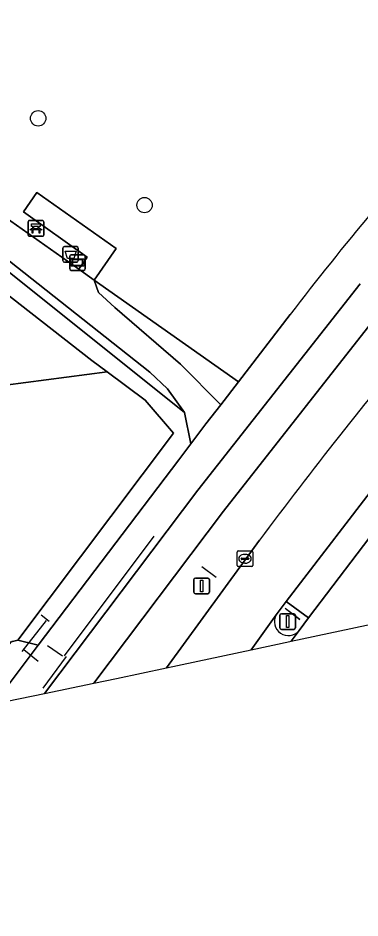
# Model space of a CAD drawing. Extents: x 162879 to 165540, y 384011 to 385181.
# Drawn here: x 163867.4 to 163889.2, y 384132.7 to 384190.1 of the extents above; entities that cross this region are included whole.
import ezdxf

# ---------------------------------------------------------------- set-up
doc = ezdxf.new("R2010")
doc.units = 0
for name, color, linetype in [('IMGEO_Afvalbak', 7, 'Continuous'), ('IMGEO_Bank', 7, 'Continuous'), ('IMGEO_Berm_groen', 7, 'Continuous'), ('IMGEO_Berm_open', 7, 'Continuous'), ('IMGEO_Boom', 7, 'Continuous'), ('IMGEO_Bouwland', 7, 'Continuous'), ('IMGEO_Fietspad_open', 7, 'Continuous'), ('IMGEO_Groenvoorziening', 7, 'Continuous'), ('IMGEO_Hek', 7, 'Continuous'), ('IMGEO_Informatiebord', 7, 'Continuous'), ('IMGEO_Kolk', 7, 'Continuous'), ('IMGEO_Loofbos', 7, 'Continuous'), ('IMGEO_Rijbaan_lokaal_gesloten', 7, 'Continuous'), ('IMGEO_Verkeerseiland_open', 7, 'Continuous'), ('IMGEO_Verkeersregelinstallatiepaal', 7, 'Continuous'), ('IMGEO_Voetpad_halfverhard', 7, 'Continuous'), ('IMGEO_Voetpad_open', 7, 'Continuous')]:
    doc.layers.add(name, color=color, linetype=linetype)

msp = doc.modelspace()

# ---------------------------------------------------------------- linework, layer by layer
at = {"layer": 'IMGEO_Afvalbak'}
for p, q in [((163870.248, 384174.641), (163870.248, 384175.441)), ((163870.248, 384175.441), (163870.248, 384174.641)), ((163870.348, 384175.541), (163871.138, 384175.541)), ((163871.138, 384175.541), (163870.348, 384175.541)), ((163871.238, 384175.441), (163871.238, 384174.641)), ((163871.238, 384174.641), (163871.238, 384175.441)), ((163871.138, 384174.541), (163870.348, 384174.541)), ((163870.348, 384174.541), (163871.138, 384174.541))]:
    msp.add_line(p, q, dxfattribs=at)
msp.add_lwpolyline([(163870.391, 384175.255), (163871.095, 384175.255), (163870.946, 384174.785), (163870.54, 384174.785), (163870.391, 384175.255)], dxfattribs=at)
for centre, start, end in [((163870.348, 384175.441), 90, 180), ((163870.348, 384175.441), 90, 180), ((163871.138, 384175.441), 0, 90), ((163871.138, 384175.441), 360, 90), ((163870.348, 384174.641), 180, 270), ((163870.348, 384174.641), 180, 270), ((163871.138, 384174.641), 270, 0), ((163871.138, 384174.641), 270, 0)]:
    msp.add_arc(centre, 0.1, start, end, dxfattribs=at)
at = {"layer": 'IMGEO_Bank'}
for p, q in [((163868.109, 384177.2), (163868.95, 384177.2)), ((163868.95, 384177.2), (163868.109, 384177.2)), ((163868.034, 384176.275), (163868.034, 384177.116)), ((163868.034, 384177.116), (163868.034, 384176.275)), ((163868.731, 384176.598), (163868.338, 384176.598)), ((163868.343, 384176.706), (163868.343, 384176.812)), ((163868.387, 384176.812), (163868.387, 384176.706)), ((163868.675, 384176.818), (163868.393, 384176.818)), ((163868.393, 384176.7), (163868.675, 384176.7)), ((163868.681, 384176.706), (163868.681, 384176.812)), ((163868.725, 384176.812), (163868.725, 384176.706)), ((163869.034, 384177.125), (163869.034, 384176.284)), ((163869.034, 384176.284), (163869.034, 384177.125)), ((163868.959, 384176.2), (163868.118, 384176.2)), ((163868.118, 384176.2), (163868.959, 384176.2))]:
    msp.add_line(p, q, dxfattribs=at)
for points in [[(163868.281, 384176.598), (163868.139, 384176.598), (163868.251, 384176.7), (163868.337, 384176.7)], [(163868.337, 384176.818), (163868.251, 384176.818), (163868.251, 384176.979), (163868.814, 384176.979), (163868.814, 384176.818), (163868.731, 384176.818)], [(163868.331, 384176.591), (163868.331, 384176.384), (163868.288, 384176.384), (163868.288, 384176.591)], [(163868.731, 384176.7), (163868.814, 384176.7), (163868.926, 384176.598), (163868.787, 384176.598)], [(163868.781, 384176.591), (163868.781, 384176.384), (163868.737, 384176.384), (163868.737, 384176.591)]]:
    msp.add_lwpolyline(points, dxfattribs=at)
for centre, radius, start, end in [((163868.112, 384177.122), 0.0779, 92.4484, 184.28452), ((163868.112, 384177.122), 0.0779, 92.4484, 184.28452), ((163868.956, 384177.122), 0.0779, 2.4484, 94.28452), ((163868.956, 384177.122), 0.0779, 2.4484, 94.28452), ((163868.281, 384176.591), 0.00671, 2.89567, 87.10433), ((163868.338, 384176.591), 0.00671, 92.89567, 177.10433), ((163868.336, 384176.811), 0.00671, 2.89567, 87.10433), ((163868.336, 384176.707), 0.00671, 272.89567, 357.10433), ((163868.393, 384176.811), 0.00671, 92.89567, 177.10433), ((163868.393, 384176.707), 0.00671, 182.89567, 267.10433), ((163868.675, 384176.811), 0.00671, 2.89567, 87.10433), ((163868.675, 384176.707), 0.00671, 272.89567, 357.10433), ((163868.732, 384176.811), 0.00671, 92.89567, 177.10433), ((163868.732, 384176.707), 0.00671, 182.89567, 267.10433), ((163868.73, 384176.591), 0.00671, 2.89567, 87.10433), ((163868.787, 384176.591), 0.00671, 92.89567, 177.10433), ((163868.112, 384176.278), 0.0779, 182.4484, 274.28452), ((163868.112, 384176.278), 0.0779, 182.4484, 274.28452), ((163868.956, 384176.278), 0.0779, 272.4484, 4.28452), ((163868.956, 384176.278), 0.0779, 272.4484, 4.28452)]:
    msp.add_arc(centre, radius, start, end, dxfattribs=at)
at = {"layer": 'IMGEO_Berm_groen'}
msp.add_lwpolyline([(163865.841, 384146.383), (163865.842, 384146.384), (163868.678, 384150.122), (163868.518, 384150.161), (163867.371, 384150.441), (163867.034, 384150.371), (163866.998, 384150.363), (163864.43, 384147.523), (163862.838, 384145.762)], close=True, dxfattribs=at)
at = {"layer": 'IMGEO_Berm_open'}
for points in [[(163890.851, 384171.854), (163880.504, 384158.679), (163872.22, 384147.702), (163873.685, 384148.005), (163876.865, 384148.682)], [(163876.865, 384148.682), (163882.799, 384156.821)]]:
    msp.add_lwpolyline(points, dxfattribs=at)
msp.add_arc((164131.192, 383971.628), 309.832, 140.19497, 143.29309, dxfattribs=at)
at = {"layer": 'IMGEO_Boom'}
for centre in [(163868.678, 384183.715), (163875.464, 384178.181)]:
    msp.add_circle(centre, 0.489, dxfattribs=at)
at = {"layer": 'IMGEO_Bouwland'}
msp.add_lwpolyline([(163764.067, 384132.733), (163800.478, 384140.235), (163807.858, 384141.855), (163810.905, 384142.667), (163811.842, 384142.965), (163810.659, 384146.41), (163810.457, 384148.318), (163810.659, 384150.771), (163812.151, 384153.395), (163814.642, 384155.72), (163818.039, 384157.895), (163822.287, 384158.953), (163840.428, 384162.625), (163851.31, 384164.364), (163862.675, 384166.195), (163873.082, 384167.545), (163872.097, 384168.276), (163805.71, 384220.137), (163794.907, 384218.779), (163762.506, 384214.707)], dxfattribs=at)
at = {"layer": 'IMGEO_Fietspad_open'}
for points in [[(163889.212, 384173.165), (163878.855, 384160.019), (163869.09, 384147.055), (163872.22, 384147.702)], [(163872.22, 384147.702), (163880.504, 384158.679), (163890.851, 384171.854)]]:
    msp.add_lwpolyline(points, dxfattribs=at)
at = {"layer": 'IMGEO_Groenvoorziening'}
msp.add_lwpolyline([(163826.309, 384225.989), (163813.729, 384223.584), (163813.793, 384223.056), (163818.014, 384219.641), (163817.073, 384218.475), (163812.095, 384222.498), (163812.82, 384223.41), (163810.047, 384222.88), (163856.748, 384184.519), (163861.5, 384180.989), (163871.279, 384174.09), (163871.801, 384174.863), (163867.748, 384177.75), (163868.589, 384178.987), (163873.653, 384175.416), (163872.253, 384173.403), (163881.449, 384166.915), (163884.749, 384171.202)], dxfattribs=at)
for points in [[(163867.371, 384150.441), (163868.518, 384150.161), (163868.678, 384150.122), (163877.647, 384161.944), (163878.42, 384162.963), (163878.025, 384164.958), (163859.579, 384179.688), (163837.693, 384197.164), (163820.113, 384211.202), (163805.041, 384223.236), (163801.032, 384223.522), (163805.71, 384220.137), (163872.097, 384168.276), (163873.082, 384167.545), (163875.514, 384165.742), (163877.318, 384163.639)], [(163859.579, 384179.688), (163878.025, 384164.958), (163876.921, 384166.48), (163875.796, 384167.523), (163865.404, 384175.73)], [(163872.253, 384173.403), (163872.53, 384172.614), (163873.562, 384171.656), (163877.764, 384168.035), (163880.325, 384165.455), (163881.449, 384166.915)]]:
    msp.add_lwpolyline(points, close=True, dxfattribs=at)
msp.add_arc((164052.286, 384042.494), 211.269, 137.91206, 142.46719, dxfattribs=at)
at = {"layer": 'IMGEO_Hek'}
for points in [[(163871.279, 384174.09), (163861.5, 384180.989), (163856.748, 384184.519), (163810.047, 384222.88)], [(163872.253, 384173.403), (163871.279, 384174.09)], [(163881.449, 384166.915), (163872.253, 384173.403)], [(163867.371, 384150.441), (163877.318, 384163.639)], [(163876.068, 384157.078), (163870.338, 384149.443)], [(163879.122, 384155.153), (163880.04, 384154.463)], [(163884.427, 384152.487), (163885.379, 384151.768)], [(163884.437, 384152.496), (163885.379, 384151.79)], [(163868.879, 384152.063), (163869.386, 384151.649)], [(163867.659, 384149.729), (163869.204, 384151.696)], [(163868.681, 384149.086), (163867.757, 384149.824)], [(163869.271, 384150.108), (163870.241, 384149.457)], [(163870.456, 384149.414), (163868.979, 384147.384)]]:
    msp.add_lwpolyline(points, dxfattribs=at)
at = {"layer": 'IMGEO_Informatiebord'}
for p, q in [((163870.693, 384174.121), (163870.693, 384174.921)), ((163870.693, 384174.921), (163870.693, 384174.121)), ((163870.793, 384175.021), (163871.583, 384175.021)), ((163871.583, 384175.021), (163870.793, 384175.021)), ((163871.683, 384174.921), (163871.683, 384174.121)), ((163871.683, 384174.121), (163871.683, 384174.921)), ((163871.583, 384174.021), (163870.793, 384174.021)), ((163870.793, 384174.021), (163871.583, 384174.021))]:
    msp.add_line(p, q, dxfattribs=at)
for points in [[(163870.794, 384174.753), (163871.582, 384174.753), (163871.582, 384174.289), (163870.794, 384174.289), (163870.794, 384174.753)], [(163870.859, 384174.688), (163870.859, 384174.354), (163871.517, 384174.354), (163871.517, 384174.688), (163870.859, 384174.688)]]:
    msp.add_lwpolyline(points, dxfattribs=at)
for centre, start, end in [((163870.793, 384174.921), 90, 180), ((163870.793, 384174.921), 90, 180), ((163871.583, 384174.921), 0, 90), ((163871.583, 384174.921), 360, 90), ((163870.793, 384174.121), 180, 270), ((163870.793, 384174.121), 180, 270), ((163871.583, 384174.121), 270, 0), ((163871.583, 384174.121), 270, 0)]:
    msp.add_arc(centre, 0.1, start, end, dxfattribs=at)
at = {"layer": 'IMGEO_Kolk'}
for p, q in [((163881.374, 384155.21), (163881.374, 384156.062)), ((163881.449, 384156.136), (163882.301, 384156.136)), ((163882.375, 384156.062), (163882.375, 384155.21)), ((163881.633, 384155.63), (163881.633, 384155.642)), ((163882.071, 384155.593), (163881.673, 384155.593)), ((163881.676, 384155.679), (163882.074, 384155.679)), ((163881.885, 384155.356), (163881.86, 384155.356)), ((163881.862, 384155.916), (163881.887, 384155.916)), ((163882.117, 384155.642), (163882.117, 384155.63)), ((163882.301, 384155.136), (163881.449, 384155.136))]:
    msp.add_line(p, q, dxfattribs=at)
for points in [[(163881.374, 384155.21), (163881.374, 384156.062)], [(163881.449, 384156.136), (163882.301, 384156.136)], [(163882.375, 384156.062), (163882.375, 384155.21)], [(163882.301, 384155.136), (163881.449, 384155.136)]]:
    msp.add_lwpolyline(points, dxfattribs=at)
for centre, radius, start, end in [((163881.451, 384156.06), 0.0765, 91.55205, 178.44795), ((163881.451, 384156.06), 0.0765, 91.55205, 178.44795), ((163882.299, 384156.06), 0.0765, 1.55205, 88.44795), ((163882.299, 384156.06), 0.0765, 1.55205, 88.44795), ((163881.673, 384155.639), 0.0403, 85.87752, 175.75265), ((163881.67, 384155.629), 0.0366, 178.93798, 274.71019), ((163882.074, 384155.636), 0.043, 264.86636, 352.45326), ((163882.078, 384155.641), 0.0386, 1.73085, 96.63898), ((163881.451, 384155.212), 0.0765, 181.55205, 268.44795), ((163881.451, 384155.212), 0.0765, 181.55205, 268.44795), ((163882.299, 384155.212), 0.0765, 271.55205, 358.44795), ((163882.299, 384155.212), 0.0765, 271.55205, 358.44795)]:
    msp.add_arc(centre, radius, start, end, dxfattribs=at)
for centre, major_axis, ratio, start_param, end_param in [((163881.861, 384155.636), (-0.387, 0.002), 0.722429, 4.712389, 7.853982), ((163881.886, 384155.636), (-0.39, 0.002), 0.717154, 1.570796, 4.712389)]:
    msp.add_ellipse(centre, major_axis=major_axis, ratio=ratio, start_param=start_param, end_param=end_param, dxfattribs=at)
at = {"layer": 'IMGEO_Loofbos'}
msp.add_lwpolyline([(163811.842, 384142.965), (163812.407, 384142.497), (163814.311, 384140.998), (163817.356, 384140.705), (163817.421, 384140.015), (163843.979, 384145.558), (163854.591, 384147.761), (163856.558, 384148.184), (163866.998, 384150.363), (163867.034, 384150.371), (163867.371, 384150.441), (163877.318, 384163.639), (163875.514, 384165.742), (163873.082, 384167.545), (163862.675, 384166.195), (163851.31, 384164.364), (163840.428, 384162.625), (163822.287, 384158.953), (163818.039, 384157.895), (163814.642, 384155.72), (163812.151, 384153.395), (163810.659, 384150.771), (163810.457, 384148.318), (163810.659, 384146.41)], close=True, dxfattribs=at)
at = {"layer": 'IMGEO_Rijbaan_lokaal_gesloten'}
for points in [[(163882.799, 384156.821), (163876.865, 384148.682), (163882.274, 384149.834), (163883.863, 384152.062), (163884.508, 384152.911), (163890.78, 384161.064), (163891.313, 384161.76)], [(163892.665, 384160.748), (163892.127, 384160.039), (163885.93, 384151.872), (163885.323, 384151.062), (163884.826, 384150.377), (163890.324, 384151.548)], [(163883.863, 384152.062), (163882.274, 384149.834), (163884.742, 384150.359), (163884.826, 384150.377)], [(163884.826, 384150.377), (163885.323, 384151.062)]]:
    msp.add_lwpolyline(points, dxfattribs=at)
for centre, radius, start, end in [((164131.192, 383971.628), 309.832, 140.19497, 143.29309), ((163884.639, 384151.63), 0.889, 150.90458, 320.27848)]:
    msp.add_arc(centre, radius, start, end, dxfattribs=at)
at = {"layer": 'IMGEO_Verkeerseiland_open'}
msp.add_lwpolyline([(163890.78, 384161.064), (163884.508, 384152.911), (163885.93, 384151.872), (163892.127, 384160.039)], close=True, dxfattribs=at)
for points in [[(163885.93, 384151.872), (163884.508, 384152.911), (163883.863, 384152.062)], [(163885.323, 384151.062), (163885.93, 384151.872)]]:
    msp.add_lwpolyline(points, dxfattribs=at)
msp.add_arc((163884.639, 384151.63), 0.889, 150.90458, 320.27848, dxfattribs=at)
at = {"layer": 'IMGEO_Verkeersregelinstallatiepaal'}
for p, q in [((163878.61, 384153.505), (163878.61, 384154.305)), ((163878.61, 384154.305), (163878.61, 384153.505)), ((163878.71, 384154.405), (163879.5, 384154.405)), ((163879.5, 384154.405), (163878.71, 384154.405)), ((163879.6, 384154.305), (163879.6, 384153.505)), ((163879.6, 384153.505), (163879.6, 384154.305)), ((163879.5, 384153.405), (163878.71, 384153.405)), ((163878.71, 384153.405), (163879.5, 384153.405)), ((163884.096, 384151.234), (163884.096, 384152.034)), ((163884.096, 384152.034), (163884.096, 384151.234)), ((163884.196, 384152.134), (163884.986, 384152.134)), ((163884.986, 384152.134), (163884.196, 384152.134)), ((163885.086, 384152.034), (163885.086, 384151.234)), ((163885.086, 384151.234), (163885.086, 384152.034)), ((163884.986, 384151.134), (163884.196, 384151.134)), ((163884.196, 384151.134), (163884.986, 384151.134))]:
    msp.add_line(p, q, dxfattribs=at)
for points in [[(163879.03, 384154.28), (163879.18, 384154.28), (163879.18, 384153.53), (163879.03, 384153.53), (163879.03, 384154.28)], [(163884.516, 384152.009), (163884.666, 384152.009), (163884.666, 384151.259), (163884.516, 384151.259), (163884.516, 384152.009)]]:
    msp.add_lwpolyline(points, dxfattribs=at)
for centre, start, end in [((163878.71, 384154.305), 90, 180), ((163878.71, 384154.305), 90, 180), ((163879.5, 384154.305), 0, 90), ((163879.5, 384154.305), 360, 90), ((163878.71, 384153.505), 180, 270), ((163878.71, 384153.505), 180, 270), ((163879.5, 384153.505), 270, 0), ((163879.5, 384153.505), 270, 0), ((163884.196, 384152.034), 90, 180), ((163884.196, 384152.034), 90, 180), ((163884.986, 384152.034), 0, 90), ((163884.986, 384152.034), 360, 90), ((163884.196, 384151.234), 180, 270), ((163884.196, 384151.234), 180, 270), ((163884.986, 384151.234), 270, 0), ((163884.986, 384151.234), 270, 0)]:
    msp.add_arc(centre, 0.1, start, end, dxfattribs=at)
at = {"layer": 'IMGEO_Voetpad_halfverhard'}
msp.add_lwpolyline([(163810.047, 384222.88), (163807.631, 384223.052), (163808.361, 384222.399), (163809.893, 384220.452), (163837.693, 384197.164), (163859.579, 384179.688), (163865.404, 384175.73), (163875.796, 384167.523), (163876.921, 384166.48), (163878.025, 384164.958), (163878.42, 384162.963), (163879.382, 384164.231), (163880.325, 384165.455), (163877.764, 384168.035), (163873.562, 384171.656), (163872.53, 384172.614), (163872.253, 384173.403), (163871.279, 384174.09), (163861.5, 384180.989), (163856.748, 384184.519)], close=True, dxfattribs=at)
at = {"layer": 'IMGEO_Voetpad_open'}
msp.add_lwpolyline([(163872.253, 384173.403), (163873.653, 384175.416), (163868.589, 384178.987), (163867.748, 384177.75), (163871.801, 384174.863), (163871.279, 384174.09)], close=True, dxfattribs=at)
for points in [[(163869.09, 384147.055), (163878.855, 384160.019), (163889.212, 384173.165)], [(163884.749, 384171.202), (163881.449, 384166.915), (163880.325, 384165.455), (163879.382, 384164.231), (163878.42, 384162.963), (163877.647, 384161.944), (163868.678, 384150.122), (163865.842, 384146.384), (163865.841, 384146.383), (163869.09, 384147.055)]]:
    msp.add_lwpolyline(points, dxfattribs=at)
msp.add_arc((164052.286, 384042.494), 211.269, 137.91206, 142.46719, dxfattribs=at)

doc.saveas('drawing.dxf')
